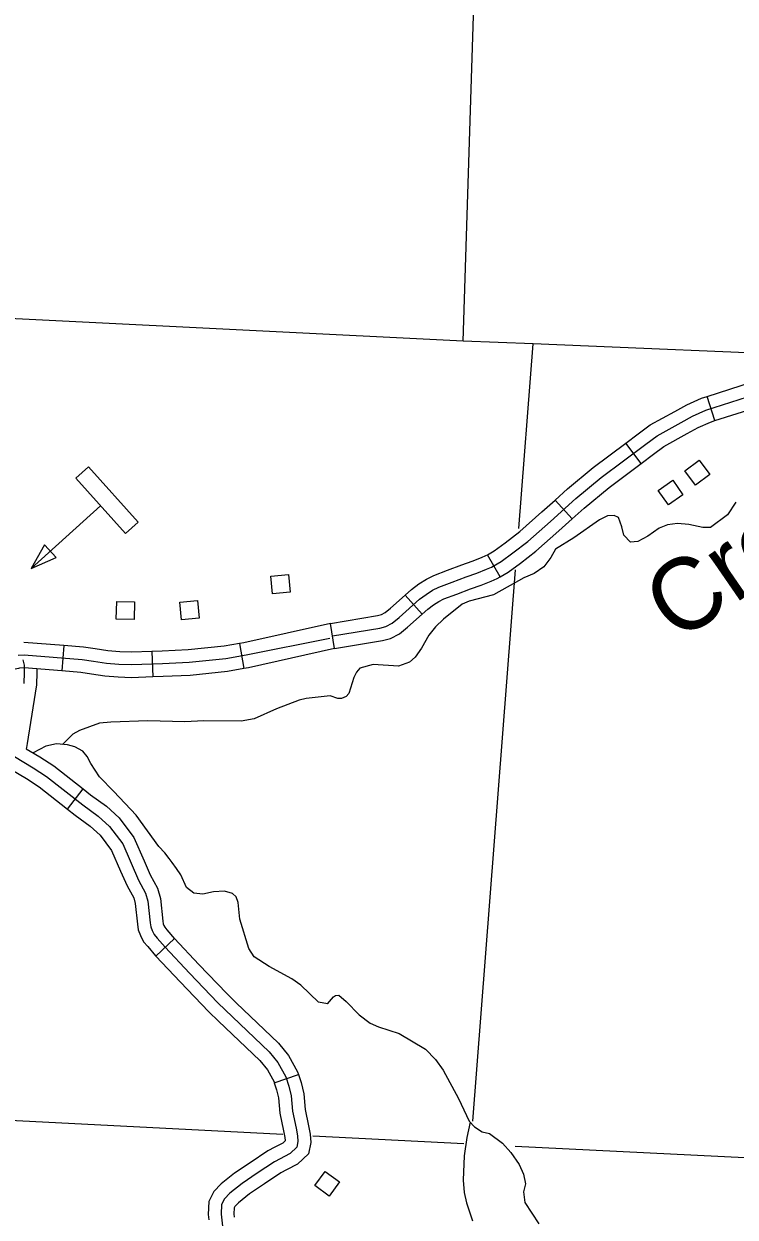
# Model space of a CAD drawing. Extents: x 653372 to 905732, y 627442 to 787275.
# Drawn here: x 830358 to 834539, y 636217 to 643232 of the extents above; entities that cross this region are included whole.
import ezdxf

# ---------------------------------------------------------------- set-up
doc = ezdxf.new("R2010")
doc.units = 0
for name, color, linetype in [('Level 32', 7, 'Continuous'), ('Level 35', 7, 'Continuous'), ('Level 4', 7, 'Continuous'), ('Level 45', 7, 'Continuous'), ('Level 5', 7, 'Continuous'), ('Level 56', 7, 'Continuous')]:
    doc.layers.add(name, color=color, linetype=linetype)

msp = doc.modelspace()

# ---------------------------------------------------------------- linework, layer by layer
at = {"layer": 'Level 32'}
for p, q in [((834419.6, 640899.2), (834373.7, 641042)), ((833986.3, 640647.7), (833896.5, 640767.8)), ((833580.6, 640321.2), (833480.1, 640432.6)), ((833157.5, 639981), (833082.9, 640111.1)), ((832699, 639761.6), (832599.3, 639873.7)), ((832184.4, 639559.3), (832159.9, 639707.3)), ((831625.2, 639589.2), (831650, 639441.3)), ((830592.7, 639577), (830580.7, 639427.5)), ((831109.6, 639542.2), (831115.1, 639392.3))]:
    msp.add_line(p, q, dxfattribs=at)
for points in [[(834373.7, 641042), (834640.2, 641127.5), (834885.2, 641189.8)], [(833751.2, 640565.4), (834013.7, 640761.8), (834079.6, 640810.4), (834221, 640888.4), (834287.9, 640925.6), (834367.3, 640961.2), (834660.9, 641055.4)], [(833896.5, 640767.8), (833969, 640822), (834039.1, 640873.7), (834184.7, 640954), (834254.2, 640992.7), (834340.4, 641031.3), (834373.7, 641042)], [(834419.6, 640899.2), (834681.6, 640983.3), (834922.1, 641044.4)], [(833986.3, 640647.7), (834058.4, 640701.6), (834120.2, 640747.1), (834257.4, 640822.8), (834321.5, 640858.5), (834394.2, 640891), (834419.6, 640899.2)], [(833480.1, 640432.6), (833553, 640498.3), (833704.7, 640624.3), (833896.5, 640767.8)], [(833580.6, 640321.2), (833651.2, 640384.8), (833797.6, 640506.5), (833986.3, 640647.7)], [(832172.1, 639633.3), (832450.9, 639679.4), (832486.5, 639688.3), (832523.7, 639707.8), (832563.1, 639741.2), (832684.3, 639848.9), (832721.8, 639878.1), (832760.4, 639902.3), (832797.6, 639920.1), (832875.6, 639949.4), (832957.5, 639981.1), (833020.1, 640002), (833076.4, 640025.6), (833107.1, 640038.6), (833163.7, 640071), (833232.2, 640121.4), (833320.2, 640189.6), (833452.7, 640306.9), (833602.1, 640441.5), (833751.2, 640565.4)], [(833082.9, 640111.1), (833122.7, 640133.9), (833187, 640181.3), (833272.3, 640247.4), (833402.7, 640362.8), (833480.1, 640432.6)], [(833157.5, 639981), (833204.7, 640008.1), (833277.4, 640061.6), (833368.1, 640131.8), (833502.6, 640251), (833580.6, 640321.2)], [(832599.3, 639873.7), (832636.3, 639906.6), (832678.8, 639939.7), (832724.2, 639968.1), (832768.2, 639989.2), (832848.9, 640019.5), (832932.1, 640051.7), (832993.6, 640072.2), (833047.3, 640094.7), (833073.7, 640105.9), (833082.9, 640111.1)], [(832699, 639761.6), (832732.3, 639791.2), (832764.8, 639816.6), (832796.7, 639836.4), (832827.1, 639851.1), (832902.4, 639879.3), (832982.9, 639910.5), (833046.5, 639931.7), (833105.5, 639956.4), (833140.5, 639971.2), (833157.5, 639981)], [(832159.9, 639707.3), (832435.6, 639752.9), (832459.7, 639758.9), (832481.6, 639770.4), (832513.9, 639797.8), (832599.3, 639873.7)], [(832184.4, 639559.3), (832466.1, 639605.9), (832513.3, 639617.7), (832565.8, 639645.2), (832612.3, 639684.5), (832699, 639761.6)], [(832159.9, 639707.3), (831650.2, 639593.4), (831625.2, 639589.2)], [(832155.5, 639617.7), (831663.7, 639519.7), (831545.3, 639499.8), (831330.1, 639476.6), (831173.3, 639469.5), (830991, 639462.9), (830916.3, 639465.1), (830843.1, 639472.4), (830766.2, 639483.6), (830700.6, 639493.1), (830360.1, 639520.5), (830323.3, 639518.4)], [(830592.7, 639577), (830357.7, 639595.9)], [(831625.2, 639589.2), (831535.1, 639574.1), (831324.4, 639551.4), (831170.3, 639544.4), (831109.6, 639542.2)], [(831109.6, 639542.2), (830990.8, 639537.9), (830921.2, 639540), (830852.2, 639546.8), (830777, 639557.8), (830709, 639567.7), (830592.7, 639577)], [(832184.4, 639559.3), (831677.3, 639445.9), (831650, 639441.3)], [(830580.7, 639427.5), (830359.2, 639445.3), (830332.6, 639443.8), (830325.4, 639442.4), (830296.3, 639436.3), (830166.5, 639395.9), (830086.4, 639389.4), (830066.2, 639389.5)], [(831115.1, 639392.3), (830991.2, 639387.8), (830911.5, 639390.2), (830834, 639397.9), (830755.4, 639409.3), (830692.2, 639418.6), (830580.7, 639427.5)], [(831650, 639441.3), (831555.6, 639425.4), (831335.8, 639401.8), (831176.4, 639394.6), (831115.1, 639392.3)]]:
    msp.add_lwpolyline(points, dxfattribs=at)
at = {"layer": 'Level 35'}
for points in [[(834543.9, 640419.4), (834493.9, 640345.1), (834395, 640271.6), (834349.1, 640271.3), (834266.6, 640289.6), (834200.9, 640294.6), (834140.9, 640286.5), (834092.8, 640266.2), (834025.2, 640219.2), (833966.9, 640189.1), (833923, 640184.8), (833884.7, 640226.4), (833872.5, 640275.6), (833852.4, 640329.9), (833827.7, 640342.3), (833788.7, 640338.8), (833741.5, 640316.5), (833591.3, 640209.8), (833483.5, 640143.4), (833454.8, 640093.8), (833414.1, 640039.4), (833356.7, 640001.3), (833297.4, 639974.2), (833118.3, 639875.9), (832975.2, 639838), (832935, 639820.6), (832823.9, 639732.3), (832777.3, 639687)], [(832777.3, 639687), (832737.7, 639638.6), (832694.6, 639562.2), (832657.9, 639508.7), (832624.5, 639480.2), (832559.3, 639456.2), (832410.9, 639466.5), (832332.8, 639443.7), (832312.5, 639421), (832298, 639389.2), (832268.6, 639295.6), (832251.4, 639276.8), (832224.3, 639265.2), (832203.3, 639265.6), (832158.7, 639282.2)], [(832158.7, 639282.2), (832018.2, 639266.5), (831975.1, 639255.6), (831843.1, 639205.9), (831710.9, 639146.2), (831635.8, 639133.1), (831416.4, 639134.5), (831303.5, 639129.4), (831086.2, 639133.8), (830869.6, 639127.2), (830802.6, 639119.9), (830684.8, 639077.8), (830645.4, 639056.8), (830584.2, 638996.2)], [(832142.4, 637470), (832090.6, 637481), (831985.3, 637579.6), (831933.4, 637616.9), (831800.6, 637690.2), (831712.3, 637747.4), (831679.6, 637795.2), (831627.2, 637968.5), (831616.7, 638065.7), (831605.5, 638099), (831585.1, 638119.5), (831537.6, 638132.7), (831471.7, 638129.4), (831410.4, 638114.9), (831357.7, 638121.2), (831314.7, 638154.3), (831279.7, 638228.1), (831254.7, 638265.8), (831230.4, 638301.9), (831212.7, 638325.9), (831186.1, 638357.7), (831150.2, 638395.6), (831017.2, 638579.2), (830886, 638718.6), (830802, 638804.6), (830751.7, 638883.2), (830729.8, 638925.7), (830703.7, 638956.4), (830657.4, 638981.5), (830614.8, 638993.6), (830550.1, 638999.2), (830486, 638985.8), (830412.1, 638946.2)], [(832142.4, 637470), (832178, 637512.4), (832190.1, 637520.2), (832210, 637521.9), (832253.3, 637484.3), (832328.9, 637406.1), (832393, 637357.1), (832441.5, 637335.4), (832564.5, 637296.5), (832718.7, 637204.1), (832777.6, 637144.2), (832823.4, 637080.5), (832912.6, 636914.1), (832975.3, 636780.1), (833006.7, 636747.6), (833052.1, 636717.9), (833095.9, 636708.3), (833170.8, 636651.1), (833220.8, 636596.3), (833269.5, 636525.6), (833294.6, 636470.2), (833305.7, 636413), (833294.9, 636365.1), (833302.9, 636303), (833384.8, 636177.7)], [(832980.7, 636774.5), (832961.9, 636685.3), (832946.2, 636577.5), (832940, 636433.6), (832945.9, 636361.4), (832958.9, 636300.2), (832994.1, 636194.7)]]:
    msp.add_lwpolyline(points, dxfattribs=at)
at = {"layer": 'Level 4'}
msp.add_lwpolyline([(835118.1, 641276.8), (833351.3, 641349.9), (832939.8, 641366.9), (828109.6, 641607.3), (828061.1, 641609.7)], dxfattribs=at)
at = {"layer": 'Level 45'}
for p, q in [((830613.8, 638615.9), (830706.6, 638733.8)), ((831133.6, 637751), (831242.4, 637854.2)), ((831830, 637006.3), (831972.1, 637054.3))]:
    msp.add_line(p, q, dxfattribs=at)
for points in [[(830350.7, 639493.3), (830358.6, 639461.4), (830359.9, 639419.5), (830356.6, 639353.7)], [(830434.3, 639439.3), (830434.9, 639418.8), (830431.4, 639346), (830382.4, 639038.6), (830377.2, 639002.1)], [(830228.7, 639023.3), (830226.1, 639005), (830223.4, 638993.1), (830214.9, 638940.6), (830243.2, 638872.4), (830372.9, 638794.9), (830447.1, 638747), (830613.8, 638615.9)], [(830377.2, 639002.1), (830373.7, 638977.5), (830372, 638970.1), (830452, 638922.4), (830534.3, 638869.2), (830706.6, 638733.8)], [(830303, 638924), (830412.5, 638858.6), (830490.7, 638808.1), (830704.9, 638639.7), (830795.3, 638574), (830861.8, 638513.8), (830938.9, 638410.5), (831032.2, 638196.9), (831073, 638122.2), (831086.8, 638074.9), (831100.7, 637947.7), (831103.8, 637923.2), (831112, 637901.5), (831123.3, 637878.3), (831142.3, 637857.5), (831187.6, 637803), (831331.7, 637651), (831497.4, 637477.5), (831800.3, 637187.7), (831851.6, 637125.4), (831897.2, 637041.6), (831915.8, 636986.6), (831929.4, 636930.4), (831936.9, 636839.3), (831957.8, 636738.8), (831967.1, 636694.4), (831968.6, 636661.4), (831962, 636627.2), (831922.9, 636590.3), (831830.3, 636542.4), (831729.5, 636474.5), (831640.3, 636414.4), (831568.9, 636357), (831536.2, 636323.8), (831520, 636290.1), (831517.1, 636234.4), (831525.1, 636163.2)], [(830706.6, 638733.8), (830750.2, 638699.5), (830842.6, 638632.4), (830917.6, 638564.5), (831004.2, 638448.4), (831064, 638311.5)], [(830613.8, 638615.9), (830659.7, 638579.8), (830747.9, 638515.7), (830806.1, 638463.1), (830873.6, 638372.6), (830926.5, 638251.5)], [(831064, 638311.5), (831099.6, 638229.9), (831142.7, 638151), (831160.6, 638089.5), (831175.2, 637956.5), (831177.1, 637941.4), (831180.9, 637931.2), (831185.9, 637920.9), (831198.9, 637906.7), (831243.7, 637852.8), (831242.4, 637854.2)], [(830926.5, 638251.5), (830964.8, 638163.9), (831003.3, 638093.4), (831012.9, 638060.2), (831026.2, 637939), (831030.4, 637905.1), (831043, 637871.7), (831060.7, 637835.7), (831085.7, 637808.2), (831131.5, 637753.1), (831133.6, 637750.9)], [(831242.4, 637854.2), (831386, 637702.7), (831550.5, 637530.5), (831606.5, 637476.9)], [(831133.6, 637751), (831277.3, 637599.3), (831444.4, 637424.5), (831502.8, 637368.5)], [(831606.5, 637476.9), (831855.4, 637238.8), (831914.1, 637167.5), (831966.2, 637071.8), (831972.1, 637054.3)], [(831502.8, 637368.5), (831745.2, 637136.6), (831789.2, 637083.2), (831828.3, 637011.4), (831830, 637006.3)], [(831830, 637006.3), (831843.7, 636965.7), (831855.1, 636918.4), (831862.6, 636828.5), (831884.4, 636723.5), (831892.4, 636684.9), (831893.3, 636666.8), (831892.9, 636665.1), (831879.2, 636652.1), (831832.5, 636628)], [(831972.1, 637054.3), (831988, 637007.4), (832003.6, 636942.4), (832011.3, 636850.1), (832031.2, 636754.1), (832041.7, 636703.9), (832043.9, 636656), (832031.1, 636589.2), (831966.7, 636528.5), (831901.4, 636494.8)], [(831832.5, 636628), (831792, 636607), (831687.6, 636536.7), (831595.8, 636474.9), (831518.5, 636412.7), (831474, 636367.5), (831445.9, 636309), (831441.9, 636232.2), (831445.5, 636199.9)], [(831901.4, 636494.8), (831868.6, 636477.8), (831771.4, 636412.3), (831684.8, 636354), (831619.3, 636301.3), (831598.5, 636280.1), (831594.1, 636271.1), (831592.3, 636236.6), (831594.6, 636216.7)]]:
    msp.add_lwpolyline(points, dxfattribs=at)
at = {"layer": 'Level 5'}
for points in [[(832939.8, 641366.9), (833044.4, 644638.9)], [(833267.3, 640264.8), (833351.3, 641349.9)], [(832997.6, 636780.7), (833248.5, 640021.6)], [(827789.7, 636913.7), (831879.7, 636704.1)], [(832056.9, 636695.1), (832943.6, 636649.6)], [(833245.9, 636634.6), (837811, 636408.2), (838161.6, 636382.4)]]:
    msp.add_lwpolyline(points, dxfattribs=at)
at = {"layer": 'Level 56'}
for points in [[(834244.1, 640604.8), (834327.7, 640666.7), (834389.9, 640582.8), (834306.2, 640520.9)], [(830662.5, 640561.3), (830736.9, 640628.1), (831029.2, 640302.6), (830954.8, 640235.8)], [(834087.1, 640489.1), (834172.3, 640549), (834232.3, 640463.7), (834147.2, 640403.8)], [(830548.1, 640094), (830479.6, 640169.7), (830400.4, 640029.2)], [(831818.9, 639881.8), (831809.4, 639985.5), (831913.4, 639994.9), (831922.8, 639891.3)], [(830901.1, 639732.5), (830904.2, 639836.5), (831008.5, 639833.4), (831005.4, 639729.4)], [(831283.6, 639728.9), (831274.1, 639832.5), (831378, 639842.1), (831387.6, 639738.4)], [(832067.9, 636402), (832129.5, 636485.8), (832213.6, 636424), (832152, 636340.1)]]:
    msp.add_lwpolyline(points, close=True, dxfattribs=at)
msp.add_lwpolyline([(830808.6, 640398.5), (830400.4, 640029.2)], dxfattribs=at)

# ---------------------------------------------------------------- texts
at = {"layer": 'Level 35'}
msp.add_text('Creek', height=422.4, rotation=34.55107, dxfattribs=at).set_placement((834198.9, 639588.3))

doc.saveas('drawing.dxf')
